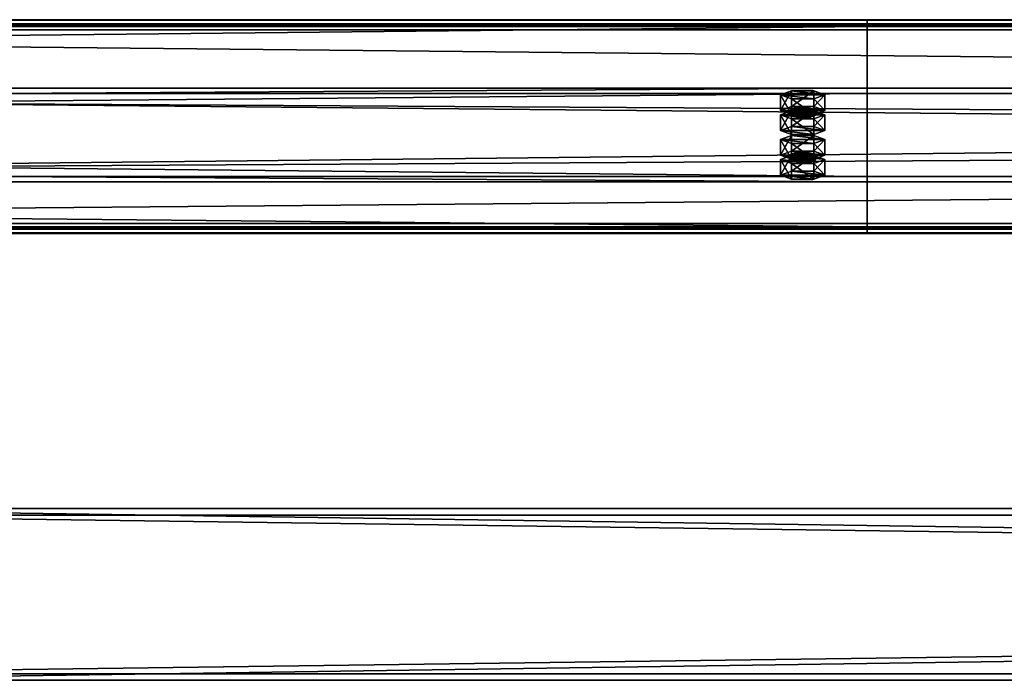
# Model space of a CAD drawing. Header units: millimetres. Extents: x -333 to 67333, y -930 to 39730.
# Tile 526 of 656: x 28105 to 28564, y 12160 to 12468. Entities that reach past the tile are written whole.
import ezdxf

# ---------------------------------------------------------------- set-up
doc = ezdxf.new("R2010")
doc.units = ezdxf.units.MM
for name, color, linetype in [('13', 7, 'Continuous'), ('3', 7, 'Continuous'), ('95', 7, 'Continuous')]:
    doc.layers.add(name, color=color, linetype=linetype)

msp = doc.modelspace()

# ---------------------------------------------------------------- meshes
at = {"layer": '13', "color": 30}
mesh = msp.add_polyface(dxfattribs=at)
corners = [(28500.01, 12464.78, 6081.7), (28500.01, 12392.39, 6066.31), (21700.01, 12392.39, 6066.31), (21700.01, 12464.78, 6081.7), (28500.01, 12433.56, 5872.64), (21700.01, 12433.56, 5872.64), (28500.01, 12372.91, 5859.75), (21700.01, 12372.91, 5859.75), (28500.01, 12370.21, 5872.47), (21700.01, 12370.21, 5872.47), (28500.01, 12368.26, 5872.05), (21700.01, 12368.26, 5872.05), (28500.01, 12371.37, 5857.38), (21700.01, 12371.37, 5857.38), (28500.01, 12435.93, 5871.1), (21700.01, 12435.93, 5871.1), (28500.01, 12394.77, 6064.77), (21700.01, 12394.77, 6064.77), (28500.01, 12463.24, 6079.33), (21700.01, 12463.24, 6079.33), (28500.01, 12465.94, 6066.61), (21700.01, 12465.94, 6066.61), (28500.01, 12467.9, 6067.03), (21700.01, 12467.9, 6067.03)]
mesh.append_faces([[corners[k] for k in face] for face in [(0, 2, 3, 3), (1, 5, 2, 2), (4, 7, 5, 5), (6, 9, 7, 7), (8, 11, 9, 9), (10, 13, 11, 11), (12, 15, 13, 13), (14, 17, 15, 15), (16, 19, 17, 17), (18, 21, 19, 19), (20, 23, 21, 21), (22, 3, 23, 23), (20, 0, 22, 22), (6, 10, 8, 8), (11, 7, 9, 9)]], dxfattribs={"vtx0": -1, "color": 30})
mesh.append_faces([[corners[k] for k in face] for face in [(0, 16, 1, 1), (16, 0, 18, 18), (18, 0, 20, 20), (12, 6, 14, 14), (14, 1, 16, 16), (3, 19, 23, 23), (19, 2, 17, 17), (17, 2, 15, 15), (15, 5, 13, 13), (13, 7, 11, 11)]], dxfattribs={"vtx0": -1, "vtx1": -1, "color": 30})
mesh.append_faces([[corners[k] for k in face] for face in [(6, 12, 10, 10), (14, 6, 4, 4), (14, 4, 1, 1), (19, 3, 2, 2), (15, 2, 5, 5), (13, 5, 7, 7)]], dxfattribs={"vtx0": -1, "vtx2": -1, "vtx3": -1, "color": 30})
mesh.append_faces([[corners[k] for k in face] for face in [(21, 23, 19, 19)]], dxfattribs={"vtx1": -1, "color": 30})
mesh.append_faces([[corners[k] for k in face] for face in [(0, 1, 2, 2), (1, 4, 5, 5), (4, 6, 7, 7), (6, 8, 9, 9), (8, 10, 11, 11), (10, 12, 13, 13), (12, 14, 15, 15), (14, 16, 17, 17), (16, 18, 19, 19), (18, 20, 21, 21), (20, 22, 23, 23), (22, 0, 3, 3)]], dxfattribs={"vtx2": -1, "vtx3": -1, "color": 30})
mesh = msp.add_polyface(dxfattribs=at)
corners = [(34100.01, 12464.78, 6081.7), (34100.01, 12392.39, 6066.31), (27300.01, 12392.39, 6066.31), (27300.01, 12464.78, 6081.7), (34100.01, 12433.56, 5872.64), (27300.01, 12433.56, 5872.64), (34100.01, 12372.91, 5859.75), (27300.01, 12372.91, 5859.75), (34100.01, 12370.21, 5872.47), (27300.01, 12370.21, 5872.47), (34100.01, 12368.26, 5872.05), (27300.01, 12368.26, 5872.05), (34100.01, 12371.37, 5857.38), (27300.01, 12371.37, 5857.38), (34100.01, 12435.93, 5871.1), (27300.01, 12435.93, 5871.1), (34100.01, 12394.77, 6064.77), (27300.01, 12394.77, 6064.77), (34100.01, 12463.24, 6079.33), (27300.01, 12463.24, 6079.33), (34100.01, 12465.94, 6066.61), (27300.01, 12465.94, 6066.61), (34100.01, 12467.9, 6067.03), (27300.01, 12467.9, 6067.03)]
mesh.append_faces([[corners[k] for k in face] for face in [(0, 2, 3, 3), (1, 5, 2, 2), (4, 7, 5, 5), (6, 9, 7, 7), (8, 11, 9, 9), (10, 13, 11, 11), (12, 15, 13, 13), (14, 17, 15, 15), (16, 19, 17, 17), (18, 21, 19, 19), (20, 23, 21, 21), (22, 3, 23, 23), (20, 0, 22, 22), (6, 10, 8, 8), (11, 7, 9, 9)]], dxfattribs={"vtx0": -1, "color": 30})
mesh.append_faces([[corners[k] for k in face] for face in [(0, 16, 1, 1), (16, 0, 18, 18), (18, 0, 20, 20), (12, 6, 14, 14), (14, 1, 16, 16), (3, 19, 23, 23), (19, 2, 17, 17), (17, 2, 15, 15), (15, 5, 13, 13), (13, 7, 11, 11)]], dxfattribs={"vtx0": -1, "vtx1": -1, "color": 30})
mesh.append_faces([[corners[k] for k in face] for face in [(6, 12, 10, 10), (14, 6, 4, 4), (14, 4, 1, 1), (19, 3, 2, 2), (15, 2, 5, 5), (13, 5, 7, 7)]], dxfattribs={"vtx0": -1, "vtx2": -1, "vtx3": -1, "color": 30})
mesh.append_faces([[corners[k] for k in face] for face in [(21, 23, 19, 19)]], dxfattribs={"vtx1": -1, "color": 30})
mesh.append_faces([[corners[k] for k in face] for face in [(0, 1, 2, 2), (1, 4, 5, 5), (4, 6, 7, 7), (6, 8, 9, 9), (8, 10, 11, 11), (10, 12, 13, 13), (12, 14, 15, 15), (14, 16, 17, 17), (16, 18, 19, 19), (18, 20, 21, 21), (20, 22, 23, 23), (22, 0, 3, 3)]], dxfattribs={"vtx2": -1, "vtx3": -1, "color": 30})
at = {"layer": '3', "color": 91}
mesh = msp.add_polyface(dxfattribs=at)
corners = [(33440, 12237, 2983), (33440, 12163, 2983), (27960, 12163, 2983), (27960, 12237, 2983), (33440, 12163, 3057), (27960, 12163, 3057), (33440, 12237, 3057), (27960, 12237, 3057), (33440, 12240, 2980), (33440, 12240, 3060), (27960, 12240, 3060), (27960, 12240, 2980), (33440, 12160, 3060), (27960, 12160, 3060), (33440, 12160, 2980), (27960, 12160, 2980)]
mesh.append_faces([[corners[k] for k in face] for face in [(0, 2, 3, 3), (1, 5, 2, 2), (4, 7, 5, 5), (6, 3, 7, 7), (8, 10, 11, 11), (9, 13, 10, 10), (12, 15, 13, 13), (14, 11, 15, 15)]], dxfattribs={"vtx0": -1, "color": 91})
mesh.append_faces([[corners[k] for k in face] for face in [(9, 6, 12, 12), (6, 8, 0, 0), (0, 8, 1, 1), (12, 4, 14, 14), (4, 12, 6, 6), (14, 1, 8, 8), (11, 3, 15, 15), (3, 10, 7, 7), (7, 10, 5, 5), (15, 2, 13, 13), (2, 15, 3, 3), (13, 5, 10, 10)]], dxfattribs={"vtx0": -1, "vtx1": -1, "color": 91})
mesh.append_faces([[corners[k] for k in face] for face in [(6, 9, 8, 8), (14, 4, 1, 1), (3, 11, 10, 10), (13, 2, 5, 5)]], dxfattribs={"vtx0": -1, "vtx2": -1, "vtx3": -1, "color": 91})
mesh.append_faces([[corners[k] for k in face] for face in [(0, 1, 2, 2), (1, 4, 5, 5), (4, 6, 7, 7), (6, 0, 3, 3), (8, 9, 10, 10), (9, 12, 13, 13), (12, 14, 15, 15), (14, 8, 11, 11)]], dxfattribs={"vtx2": -1, "vtx3": -1, "color": 91})
at = {"layer": '95', "color": 20}
mesh = msp.add_polyface(dxfattribs=at)
corners = [(28464.01, 12402.79, 6017.41), (28464.81, 12403.41, 6014.47), (28464.81, 12405.37, 6014.89), (28464.01, 12404.75, 6017.82), (28467.01, 12403.87, 6012.32), (28467.01, 12405.83, 6012.74), (28470.01, 12404.04, 6011.54), (28470.01, 12405.99, 6011.95), (28473.01, 12403.87, 6012.32), (28473.01, 12405.83, 6012.74), (28475.21, 12403.41, 6014.47), (28475.21, 12405.37, 6014.89), (28476.01, 12402.79, 6017.41), (28476.01, 12404.75, 6017.82), (28475.21, 12402.17, 6020.34), (28475.21, 12404.12, 6020.76), (28473.01, 12401.71, 6022.49), (28473.01, 12403.67, 6022.91), (28470.01, 12401.54, 6023.28), (28470.01, 12403.5, 6023.69), (28467.01, 12401.71, 6022.49), (28467.01, 12403.67, 6022.91), (28464.81, 12402.17, 6020.34), (28464.81, 12404.12, 6020.76), (28459.62, 12404.75, 6017.82), (28464.81, 12406.62, 6009.02), (28464.81, 12413.95, 6010.58), (28459.62, 12412.08, 6019.38), (28475.21, 12406.62, 6009.02), (28475.21, 12413.95, 6010.58), (28480.4, 12404.75, 6017.82), (28480.4, 12412.08, 6019.38), (28475.21, 12402.87, 6026.63), (28475.21, 12410.21, 6028.19), (28464.81, 12402.87, 6026.63), (28464.81, 12410.21, 6028.19), (28459.62, 12395.45, 6015.85), (28464.81, 12397.32, 6007.04), (28464.81, 12404.66, 6008.6), (28459.62, 12402.79, 6017.41), (28475.21, 12397.32, 6007.04), (28475.21, 12404.66, 6008.6), (28480.4, 12395.45, 6015.85), (28480.4, 12402.79, 6017.41), (28475.21, 12393.58, 6024.65), (28475.21, 12400.92, 6026.21), (28464.81, 12393.58, 6024.65), (28464.81, 12400.92, 6026.21), (28464.01, 12423.58, 5919.59), (28464.81, 12424.2, 5916.66), (28464.81, 12426.16, 5917.07), (28464.01, 12425.54, 5920.01), (28467.01, 12424.66, 5914.51), (28467.01, 12426.62, 5914.93), (28470.01, 12424.83, 5913.72), (28470.01, 12426.78, 5914.14), (28473.01, 12424.66, 5914.51), (28473.01, 12426.62, 5914.93), (28475.21, 12424.2, 5916.66), (28475.21, 12426.16, 5917.07), (28476.01, 12423.58, 5919.59), (28476.01, 12425.54, 5920.01), (28475.21, 12422.96, 5922.53), (28475.21, 12424.91, 5922.94), (28473.01, 12422.5, 5924.68), (28473.01, 12424.46, 5925.09), (28470.01, 12422.33, 5925.46), (28470.01, 12424.29, 5925.88), (28467.01, 12422.5, 5924.68), (28467.01, 12424.46, 5925.09), (28464.81, 12422.96, 5922.53), (28464.81, 12424.91, 5922.94), (28459.62, 12425.54, 5920.01), (28464.81, 12427.41, 5911.2), (28464.81, 12434.74, 5912.76), (28459.62, 12432.87, 5921.57), (28475.21, 12427.41, 5911.2), (28475.21, 12434.74, 5912.76), (28480.4, 12425.54, 5920.01), (28480.4, 12432.87, 5921.57), (28475.21, 12423.67, 5928.81), (28475.21, 12431, 5930.37), (28464.81, 12423.67, 5928.81), (28464.81, 12431, 5930.37), (28459.62, 12416.24, 5918.03), (28464.81, 12418.12, 5909.23), (28464.81, 12425.45, 5910.79), (28459.62, 12423.58, 5919.59), (28475.21, 12418.12, 5909.23), (28475.21, 12425.45, 5910.79), (28480.4, 12416.24, 5918.03), (28480.4, 12423.58, 5919.59), (28475.21, 12414.37, 5926.84), (28475.21, 12421.71, 5928.4), (28464.81, 12414.37, 5926.84), (28464.81, 12421.71, 5928.4)]
mesh.append_faces([[corners[k] for k in face] for face in [(0, 2, 3, 3), (1, 5, 2, 2), (4, 7, 5, 5), (6, 9, 7, 7), (8, 11, 9, 9), (10, 13, 11, 11), (12, 15, 13, 13), (14, 17, 15, 15), (16, 19, 17, 17), (18, 21, 19, 19), (20, 23, 21, 21), (22, 3, 23, 23), (4, 8, 6, 6), (16, 20, 18, 18), (21, 17, 19, 19), (9, 5, 7, 7), (24, 26, 27, 27), (25, 29, 26, 26), (28, 31, 29, 29), (30, 33, 31, 31), (32, 35, 33, 33), (34, 27, 35, 35), (25, 30, 28, 28), (32, 24, 34, 34), (27, 33, 35, 35), (31, 26, 29, 29), (36, 38, 39, 39), (37, 41, 38, 38), (40, 43, 41, 41), (42, 45, 43, 43), (44, 47, 45, 45), (46, 39, 47, 47), (37, 42, 40, 40), (44, 36, 46, 46), (39, 45, 47, 47), (43, 38, 41, 41), (48, 50, 51, 51), (49, 53, 50, 50), (52, 55, 53, 53), (54, 57, 55, 55), (56, 59, 57, 57), (58, 61, 59, 59), (60, 63, 61, 61), (62, 65, 63, 63), (64, 67, 65, 65), (66, 69, 67, 67), (68, 71, 69, 69), (70, 51, 71, 71), (52, 56, 54, 54), (64, 68, 66, 66), (69, 65, 67, 67), (57, 53, 55, 55), (72, 74, 75, 75), (73, 77, 74, 74), (76, 79, 77, 77), (78, 81, 79, 79), (80, 83, 81, 81), (82, 75, 83, 83), (73, 78, 76, 76), (80, 72, 82, 82), (75, 81, 83, 83), (79, 74, 77, 77), (84, 86, 87, 87), (85, 89, 86, 86), (88, 91, 89, 89), (90, 93, 91, 91), (92, 95, 93, 93), (94, 87, 95, 95), (85, 90, 88, 88), (92, 84, 94, 94), (87, 93, 95, 95), (91, 86, 89, 89)]], dxfattribs={"vtx0": -1, "color": 20})
mesh.append_faces([[corners[k] for k in face] for face in [(8, 4, 10, 10), (10, 1, 12, 12), (12, 0, 14, 14), (14, 22, 16, 16), (17, 23, 15, 15), (15, 3, 13, 13), (13, 2, 11, 11), (11, 5, 9, 9), (30, 24, 32, 32), (33, 27, 31, 31), (42, 36, 44, 44), (45, 38, 43, 43), (56, 52, 58, 58), (58, 49, 60, 60), (60, 48, 62, 62), (62, 70, 64, 64), (65, 71, 63, 63), (63, 51, 61, 61), (61, 50, 59, 59), (59, 53, 57, 57), (78, 72, 80, 80), (81, 75, 79, 79), (90, 84, 92, 92), (93, 87, 91, 91)]], dxfattribs={"vtx0": -1, "vtx1": -1, "color": 20})
mesh.append_faces([[corners[k] for k in face] for face in [(10, 4, 1, 1), (12, 1, 0, 0), (14, 0, 22, 22), (16, 22, 20, 20), (17, 21, 23, 23), (15, 23, 3, 3), (13, 3, 2, 2), (11, 2, 5, 5), (30, 25, 24, 24), (31, 27, 26, 26), (42, 37, 36, 36), (45, 39, 38, 38), (58, 52, 49, 49), (60, 49, 48, 48), (62, 48, 70, 70), (64, 70, 68, 68), (65, 69, 71, 71), (63, 71, 51, 51), (61, 51, 50, 50), (59, 50, 53, 53), (78, 73, 72, 72), (79, 75, 74, 74), (90, 85, 84, 84), (91, 87, 86, 86)]], dxfattribs={"vtx0": -1, "vtx2": -1, "vtx3": -1, "color": 20})
mesh.append_faces([[corners[k] for k in face] for face in [(0, 1, 2, 2), (1, 4, 5, 5), (4, 6, 7, 7), (6, 8, 9, 9), (8, 10, 11, 11), (10, 12, 13, 13), (12, 14, 15, 15), (14, 16, 17, 17), (16, 18, 19, 19), (18, 20, 21, 21), (20, 22, 23, 23), (22, 0, 3, 3), (24, 25, 26, 26), (25, 28, 29, 29), (28, 30, 31, 31), (30, 32, 33, 33), (32, 34, 35, 35), (34, 24, 27, 27), (36, 37, 38, 38), (37, 40, 41, 41), (40, 42, 43, 43), (42, 44, 45, 45), (44, 46, 47, 47), (46, 36, 39, 39), (48, 49, 50, 50), (49, 52, 53, 53), (52, 54, 55, 55), (54, 56, 57, 57), (56, 58, 59, 59), (58, 60, 61, 61), (60, 62, 63, 63), (62, 64, 65, 65), (64, 66, 67, 67), (66, 68, 69, 69), (68, 70, 71, 71), (70, 48, 51, 51), (72, 73, 74, 74), (73, 76, 77, 77), (76, 78, 79, 79), (78, 80, 81, 81), (80, 82, 83, 83), (82, 72, 75, 75), (84, 85, 86, 86), (85, 88, 89, 89), (88, 90, 91, 91), (90, 92, 93, 93), (92, 94, 95, 95), (94, 84, 87, 87)]], dxfattribs={"vtx2": -1, "vtx3": -1, "color": 20})

doc.saveas('drawing.dxf')
